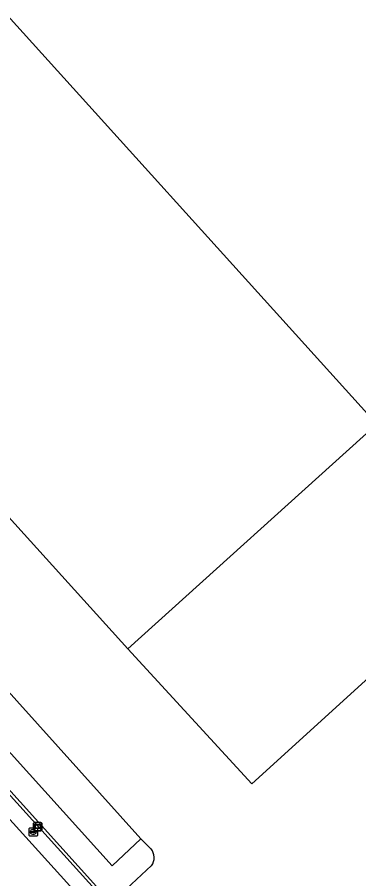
# Model space of a CAD drawing. Extents: x 156141 to 158132, y 385651 to 388333.
# Drawn here: x 156920.6 to 156961.7, y 387638.5 to 387742.2 of the extents above; entities that cross this region are included whole.
import ezdxf

# ---------------------------------------------------------------- set-up
doc = ezdxf.new("R2010")
doc.units = 0
for name, color, linetype in [('IMGEO_Brandkraan', 7, 'Continuous'), ('IMGEO_Erf', 7, 'Continuous'), ('IMGEO_Groenvoorziening', 7, 'Continuous'), ('IMGEO_Hek', 7, 'Continuous'), ('IMGEO_Pand', 7, 'Continuous'), ('IMGEO_Parkeervlak_gesloten', 7, 'Continuous'), ('IMGEO_Rijbaan_lokaal_gesloten', 7, 'Continuous'), ('IMGEO_Verklikker', 7, 'Continuous')]:
    doc.layers.add(name, color=color, linetype=linetype)

msp = doc.modelspace()

# ---------------------------------------------------------------- linework, layer by layer
at = {"layer": 'IMGEO_Brandkraan'}
for p, q in [((156922.03, 387643.67), (156922.03, 387644.52)), ((156922.11, 387644.6), (156922.96, 387644.6)), ((156922.52, 387644.38), (156922.55, 387644.38)), ((156923.03, 387644.52), (156923.03, 387643.67)), ((156922.96, 387643.6), (156922.11, 387643.6)), ((156922.29, 387644.09), (156922.29, 387644.1)), ((156922.73, 387644.05), (156922.33, 387644.05)), ((156922.34, 387644.14), (156922.73, 387644.14)), ((156922.54, 387643.82), (156922.52, 387643.82)), ((156922.78, 387644.1), (156922.78, 387644.09))]:
    msp.add_line(p, q, dxfattribs=at)
for points in [[(156922.03, 387643.67), (156922.03, 387644.52)], [(156922.11, 387644.6), (156922.96, 387644.6)], [(156923.03, 387644.52), (156923.03, 387643.67)], [(156922.96, 387643.6), (156922.11, 387643.6)]]:
    msp.add_lwpolyline(points, dxfattribs=at)
for centre, radius, start, end in [((156922.11, 387644.52), 0.0765, 91.552, 178.448), ((156922.11, 387644.52), 0.0765, 91.552, 178.448), ((156922.96, 387644.52), 0.0765, 1.552, 88.448), ((156922.96, 387644.52), 0.0765, 1.552, 88.448), ((156922.11, 387643.67), 0.0765, 181.552, 268.448), ((156922.11, 387643.67), 0.0765, 181.552, 268.448), ((156922.33, 387644.1), 0.0403, 85.8775, 175.7526), ((156922.33, 387644.09), 0.0366, 178.938, 274.7102), ((156922.74, 387644.1), 0.0386, 1.7309, 96.639), ((156922.73, 387644.1), 0.043, 264.8664, 352.4533), ((156922.96, 387643.67), 0.0765, 271.552, 358.448), ((156922.96, 387643.67), 0.0765, 271.552, 358.448)]:
    msp.add_arc(centre, radius, start, end, dxfattribs=at)
for centre, major_axis, ratio, start_param, end_param in [((156922.52, 387644.1), (-0.387, 0.002), 0.722429, 4.712389, 7.853982), ((156922.54, 387644.1), (-0.39, 0.002), 0.717154, 1.570796, 4.712389)]:
    msp.add_ellipse(centre, major_axis=major_axis, ratio=ratio, start_param=start_param, end_param=end_param, dxfattribs=at)
at = {"layer": 'IMGEO_Erf'}
msp.add_lwpolyline([(156893.29, 387773.51), (156914.76, 387749.69), (156913.72, 387748.72), (156963.88, 387693.2), (156933.91, 387666.14), (156948.83, 387649.91), (157003.92, 387699.95), (157034.73, 387665.73), (157158.29, 387777.43), (157158.84, 387777.96), (157159.71, 387778.73), (157041.48, 387922.88)], dxfattribs=at)
at = {"layer": 'IMGEO_Groenvoorziening'}
for points in [[(156852.13, 387734.72), (156846.82, 387729.92), (156851.13, 387725.15), (156930.51, 387637.15), (156931.96, 387635.55), (156936.77, 387640.05)], [(156846.89, 387726.04), (156850.92, 387721.63), (156926.56, 387638.02), (156927.24, 387637.26), (156928.08, 387636.32)], [(156931.96, 387635.55), (156930.51, 387637.15), (156930, 387637.17), (156851.09, 387724.43)], [(156936.7, 387642.07), (156935.5, 387643.29), (156932.01, 387640.02), (156887.75, 387689.08), (156884.42, 387692.64)]]:
    msp.add_lwpolyline(points, dxfattribs=at)
msp.add_lwpolyline([(156851.13, 387725.15), (156846.82, 387729.92), (156846.49, 387729.5), (156851.09, 387724.43), (156930, 387637.17), (156930.51, 387637.15)], close=True, dxfattribs=at)
msp.add_arc((156935.45, 387641.01), 1.64, 323.7205, 39.9675, dxfattribs=at)
at = {"layer": 'IMGEO_Hek'}
msp.add_lwpolyline([(156930.51, 387637.15), (156851.13, 387725.15)], dxfattribs=at)
at = {"layer": 'IMGEO_Pand'}
msp.add_lwpolyline([(156913.72, 387748.72), (156898.25, 387765.85), (156871.79, 387741.9), (156872.92, 387740.65), (156871.88, 387739.73), (156875.67, 387735.54), (156873.18, 387733.29), (156873.4, 387733.05), (156933.91, 387666.14), (156963.88, 387693.2)], close=True, dxfattribs=at)
at = {"layer": 'IMGEO_Parkeervlak_gesloten'}
msp.add_lwpolyline([(156890.94, 387692.02), (156887.75, 387689.08), (156932.01, 387640.02), (156935.5, 387643.29), (156891.02, 387692.71)], dxfattribs=at)
at = {"layer": 'IMGEO_Rijbaan_lokaal_gesloten'}
for points in [[(156951.88, 387610.01), (156938.71, 387624.57), (156937.16, 387626.24), (156936.96, 387626.04), (156932.39, 387631.1), (156927, 387637.04), (156927.24, 387637.26), (156926.56, 387638.02), (156850.92, 387721.63), (156846.89, 387726.04), (156846.68, 387725.85), (156833.36, 387740.58), (156825.56, 387749.2), (156825.78, 387749.39), (156821.38, 387754.27), (156808.65, 387768.3), (156739.74, 387844.55)], [(156852.92, 387734.65), (156865.39, 387721.07), (156865.55, 387720.89), (156888.37, 387695.56), (156891.02, 387692.71), (156935.5, 387643.29), (156936.7, 387642.07)], [(156944.67, 387632.39), (156941.14, 387629.36), (156965.33, 387602.98), (157034.73, 387665.73), (157003.92, 387699.95), (156948.83, 387649.91), (156933.91, 387666.14), (156873.4, 387733.05)], [(156936.77, 387640.05), (156931.96, 387635.55), (156936.77, 387630.23), (156941.73, 387634.67)]]:
    msp.add_lwpolyline(points, dxfattribs=at)
msp.add_arc((156935.45, 387641.01), 1.64, 323.7205, 39.9675, dxfattribs=at)
at = {"layer": 'IMGEO_Verklikker'}
for p, q in [((156922.57, 387644.34), (156922.57, 387645.14)), ((156922.57, 387645.14), (156922.57, 387644.34)), ((156922.67, 387645.24), (156923.46, 387645.24)), ((156923.46, 387645.24), (156922.67, 387645.24)), ((156923.46, 387644.24), (156922.67, 387644.24)), ((156922.67, 387644.24), (156923.46, 387644.24)), ((156923.56, 387645.14), (156923.56, 387644.34)), ((156923.56, 387644.34), (156923.56, 387645.14))]:
    msp.add_line(p, q, dxfattribs=at)
for points in [[(156922.67, 387644.98), (156923.46, 387644.98), (156923.46, 387644.51), (156922.67, 387644.51), (156922.67, 387644.98)], [(156922.74, 387644.91), (156922.74, 387644.58), (156923.4, 387644.58), (156923.4, 387644.91), (156922.74, 387644.91)]]:
    msp.add_lwpolyline(points, dxfattribs=at)
for centre, start, end in [((156922.67, 387645.14), 90, 180), ((156922.67, 387645.14), 90, 180), ((156922.67, 387644.34), 180, 270), ((156922.67, 387644.34), 180, 270), ((156923.46, 387645.14), 0, 90), ((156923.46, 387645.14), 360, 90), ((156923.46, 387644.34), 270, 0), ((156923.46, 387644.34), 270, 0)]:
    msp.add_arc(centre, 0.1, start, end, dxfattribs=at)

doc.saveas('drawing.dxf')
